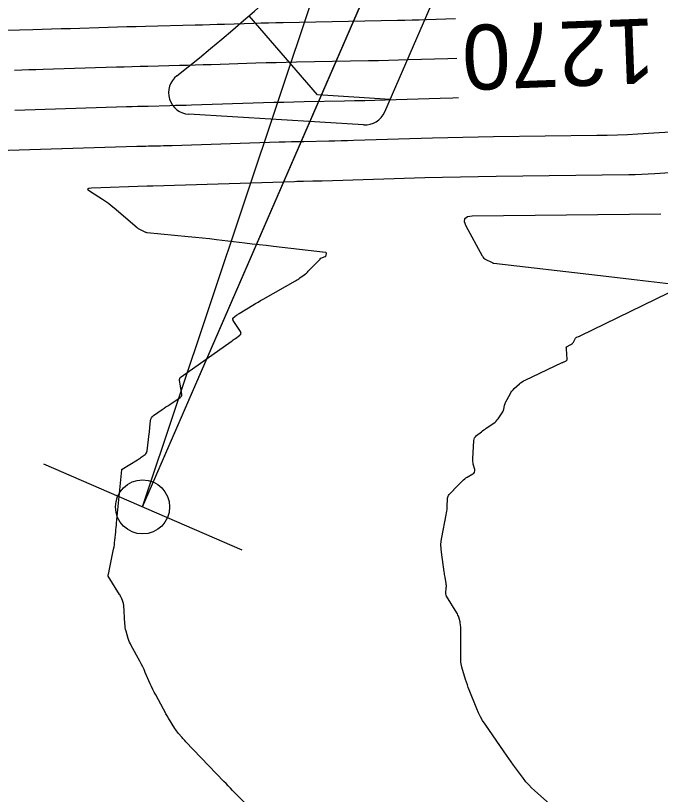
# Model space of a CAD drawing. Extents: x 658976 to 668721, y 639543 to 647196.
# Drawn here: x 661816.1 to 661875.7, y 642445.8 to 642517.8 of the extents above; entities that cross this region are included whole.
import ezdxf

# ---------------------------------------------------------------- set-up
doc = ezdxf.new("R2010")
doc.units = 0
for name, color, linetype in [('Ex_Contour Labels', 7, 'Continuous'), ('Ex_Major Contours', 7, 'Continuous'), ('Ex_Minor Contours', 7, 'Continuous'), ('R_Ramp 15 Degree_Min Ls', 7, 'Continuous'), ('R_Ramp 20 Degree Des Ls', 7, 'Continuous'), ('R_Ramp 20 Degree Des Ls Annot', 7, 'Continuous'), ('R_Ramp 20 Degree Existing Ramp', 7, 'Continuous'), ('R_Ramp 20 Degree_Min Ls', 7, 'Continuous')]:
    doc.layers.add(name, color=color, linetype=linetype)

msp = doc.modelspace()

# ---------------------------------------------------------------- linework, layer by layer
at = {"layer": 'Ex_Major Contours'}
msp.add_lwpolyline([(661815.961, 642512.779), (661816.619, 642512.796), (661817.277, 642512.814), (661817.935, 642512.833), (661818.593, 642512.853), (661825.37, 642513.063), (661826.099, 642513.085), (661826.829, 642513.106), (661827.558, 642513.126), (661828.287, 642513.145), (661831.205, 642513.218), (661831.935, 642513.237), (661832.664, 642513.257), (661833.393, 642513.278), (661834.123, 642513.3), (661838.275, 642513.431), (661839.21, 642513.459), (661840.145, 642513.484), (661841.08, 642513.506), (661842.015, 642513.526), (661848.682, 642513.655), (661849.6, 642513.674), (661850.518, 642513.695), (661851.436, 642513.719), (661852.353, 642513.746), (661856.024, 642513.858), (661856.858, 642513.882)], dxfattribs=at)
at = {"layer": 'Ex_Minor Contours'}
for points in [[(661813.952, 642516.441), (661817.649, 642516.533), (661818.518, 642516.556), (661819.387, 642516.579), (661820.256, 642516.604), (661821.125, 642516.631), (661824.6, 642516.739), (661825.469, 642516.765), (661826.338, 642516.79), (661827.207, 642516.814), (661828.076, 642516.836), (661832.643, 642516.95), (661833.323, 642516.967), (661834.003, 642516.986), (661834.683, 642517.006), (661835.362, 642517.027), (661838.081, 642517.112), (661838.761, 642517.133), (661839.441, 642517.151), (661840.121, 642517.167), (661840.801, 642517.181), (661851.356, 642517.385), (661852.029, 642517.399), (661852.703, 642517.415), (661853.376, 642517.433), (661854.049, 642517.452), (661856.72, 642517.534)], [(661815.988, 642509.073), (661826.318, 642509.394), (661826.818, 642509.409), (661827.319, 642509.423), (661827.82, 642509.437), (661828.321, 642509.45), (661830.324, 642509.5), (661830.824, 642509.513), (661831.325, 642509.526), (661831.826, 642509.541), (661832.327, 642509.556), (661838.978, 642509.765), (661839.913, 642509.793), (661840.849, 642509.819), (661841.784, 642509.841), (661842.72, 642509.86), (661846.462, 642509.933), (661847.398, 642509.952), (661848.333, 642509.974), (661849.268, 642509.999), (661850.204, 642510.026), (661855.308, 642510.182), (661856.47, 642510.215), (661856.995, 642510.227)], [(661813.383, 642505.293), (661827.265, 642505.724), (661827.537, 642505.732), (661827.809, 642505.74), (661828.082, 642505.747), (661828.354, 642505.754), (661829.442, 642505.782), (661829.714, 642505.789), (661829.986, 642505.796), (661830.258, 642505.804), (661830.53, 642505.812), (661840.404, 642506.123), (661840.978, 642506.14), (661841.553, 642506.156), (661842.127, 642506.169), (661842.702, 642506.181), (661844.999, 642506.226), (661845.574, 642506.238), (661846.148, 642506.251), (661846.723, 642506.266), (661847.297, 642506.283), (661854.591, 642506.506), (661855.998, 642506.545), (661857.405, 642506.578), (661858.813, 642506.605), (661860.22, 642506.625), (661869.784, 642506.74), (661870.734, 642506.758), (661871.684, 642506.787), (661872.633, 642506.829), (661873.582, 642506.882), (661878.058, 642507.163)], [(661837.204, 642445.03), (661836.11, 642446.161), (661835.911, 642446.367), (661835.712, 642446.574), (661835.513, 642446.781), (661835.314, 642446.988), (661831.791, 642450.665), (661831.701, 642450.761), (661831.612, 642450.858), (661831.524, 642450.955), (661831.438, 642451.055), (661831.097, 642451.454), (661831.013, 642451.555), (661830.934, 642451.659), (661830.859, 642451.767), (661830.788, 642451.877), (661830.192, 642452.85), (661830.071, 642453.05), (661829.953, 642453.252), (661829.837, 642453.455), (661829.724, 642453.66), (661829.003, 642454.993), (661828.869, 642455.246), (661828.741, 642455.502), (661828.618, 642455.761), (661828.501, 642456.023), (661828.045, 642457.075), (661827.928, 642457.337), (661827.805, 642457.595), (661827.676, 642457.851), (661827.541, 642458.104), (661826.746, 642459.552), (661826.665, 642459.709), (661826.593, 642459.869), (661826.53, 642460.033), (661826.475, 642460.201), (661826.273, 642460.88), (661826.228, 642461.05), (661826.192, 642461.223), (661826.167, 642461.397), (661826.151, 642461.572), (661826.049, 642463.28), (661826.04, 642463.369), (661826.024, 642463.457), (661826.001, 642463.543), (661825.97, 642463.627), (661825.833, 642463.96), (661825.797, 642464.043), (661825.758, 642464.123), (661825.715, 642464.202), (661825.669, 642464.28), (661824.609, 642465.976), (661824.604, 642465.986), (661824.601, 642465.997), (661824.6, 642466.008), (661824.601, 642466.019), (661824.615, 642466.081), (661824.619, 642466.102), (661824.628, 642466.145), (661824.631, 642466.159), (661824.691, 642466.434), (661824.701, 642466.482), (661824.711, 642466.531), (661824.722, 642466.579), (661824.732, 642466.627), (661825.112, 642468.474), (661825.151, 642468.672), (661825.183, 642468.871), (661825.21, 642469.071), (661825.232, 642469.272), (661825.309, 642470.076), (661825.328, 642470.277), (661825.347, 642470.478), (661825.367, 642470.679), (661825.387, 642470.88), (661825.876, 642475.797), (661825.878, 642475.816), (661825.88, 642475.842), (661825.882, 642475.847), (661825.884, 642475.852), (661825.887, 642475.856), (661825.892, 642475.86), (661827.322, 642476.737), (661827.412, 642476.793), (661827.5, 642476.851), (661827.588, 642476.911), (661827.674, 642476.972), (661828.018, 642477.22), (661828.094, 642477.288), (661828.153, 642477.366), (661828.193, 642477.455), (661828.215, 642477.554), (661828.411, 642479.128), (661828.429, 642479.281), (661828.446, 642479.433), (661828.462, 642479.585), (661828.477, 642479.738), (661828.533, 642480.348), (661828.562, 642480.492), (661828.617, 642480.621), (661828.701, 642480.733), (661828.813, 642480.829), (661829.599, 642481.38), (661829.773, 642481.501), (661829.947, 642481.62), (661830.123, 642481.738), (661830.299, 642481.854), (661831.269, 642482.485), (661831.34, 642482.545), (661831.387, 642482.616), (661831.41, 642482.698), (661831.408, 642482.791), (661831.353, 642483.184), (661831.339, 642483.283), (661831.324, 642483.381), (661831.309, 642483.479), (661831.292, 642483.577), (661831.21, 642484.057), (661831.205, 642484.164), (661831.228, 642484.259), (661831.279, 642484.342), (661831.358, 642484.414), (661835.967, 642487.677), (661836.068, 642487.748), (661836.169, 642487.819), (661836.27, 642487.89), (661836.371, 642487.961), (661836.776, 642488.244), (661836.856, 642488.319), (661836.894, 642488.402), (661836.89, 642488.494), (661836.843, 642488.593), (661836.176, 642489.62), (661836.165, 642489.639), (661836.157, 642489.659), (661836.151, 642489.68), (661836.147, 642489.702), (661836.138, 642489.791), (661836.139, 642489.812), (661836.144, 642489.831), (661836.154, 642489.848), (661836.17, 642489.862), (661836.479, 642490.097), (661836.537, 642490.14), (661836.596, 642490.181), (661836.656, 642490.221), (661836.717, 642490.259), (661837.993, 642491.036), (661838.227, 642491.177), (661838.462, 642491.316), (661838.698, 642491.454), (661838.935, 642491.589), (661841.927, 642493.285), (661842.034, 642493.348), (661842.139, 642493.414), (661842.241, 642493.483), (661842.342, 642493.555), (661842.741, 642493.85), (661842.839, 642493.926), (661842.933, 642494.006), (661843.025, 642494.089), (661843.112, 642494.177), (661844.196, 642495.3), (661844.203, 642495.308), (661844.21, 642495.316), (661844.216, 642495.324), (661844.222, 642495.333), (661844.246, 642495.367), (661844.253, 642495.375), (661844.26, 642495.382), (661844.268, 642495.387), (661844.278, 642495.391), (661844.663, 642495.526), (661844.699, 642495.544), (661844.727, 642495.569), (661844.746, 642495.601), (661844.756, 642495.641), (661844.78, 642495.812), (661844.78, 642495.851), (661844.767, 642495.879), (661844.743, 642495.899), (661844.706, 642495.908), (661839.888, 642496.461), (661839.231, 642496.536), (661838.574, 642496.612), (661837.917, 642496.689), (661837.26, 642496.766), (661834.615, 642497.079), (661833.967, 642497.153), (661833.319, 642497.225), (661832.67, 642497.293), (661832.021, 642497.358), (661828.228, 642497.726), (661828.178, 642497.733), (661828.13, 642497.745), (661828.083, 642497.762), (661828.037, 642497.783), (661827.475, 642498.076), (661827.427, 642498.102), (661827.381, 642498.132), (661827.336, 642498.164), (661827.293, 642498.198), (661825.154, 642500.009), (661824.898, 642500.219), (661824.635, 642500.42), (661824.367, 642500.613), (661824.091, 642500.797), (661822.977, 642501.515), (661822.775, 642501.674), (661822.725, 642501.79), (661822.828, 642501.864), (661823.083, 642501.895), (661828.213, 642502.054), (661828.256, 642502.056), (661828.3, 642502.057), (661828.343, 642502.058), (661828.387, 642502.059), (661828.56, 642502.063), (661828.604, 642502.065), (661828.647, 642502.066), (661828.691, 642502.067), (661828.734, 642502.068), (661841.83, 642502.48), (661842.043, 642502.487), (661842.257, 642502.492), (661842.47, 642502.497), (661842.683, 642502.502), (661843.537, 642502.518), (661843.75, 642502.523), (661843.964, 642502.528), (661844.177, 642502.533), (661844.39, 642502.54), (661853.874, 642502.829), (661855.526, 642502.876), (661857.178, 642502.915), (661858.83, 642502.946), (661860.482, 642502.97), (661872.746, 642503.117), (661873.343, 642503.128), (661873.94, 642503.147), (661874.537, 642503.173), (661875.133, 642503.206), (661877.946, 642503.383)], [(661877.714, 642492.856), (661873.004, 642493.402), (661872.219, 642493.493), (661871.433, 642493.584), (661870.648, 642493.675), (661869.862, 642493.767), (661860.264, 642494.885), (661860.252, 642494.887), (661860.24, 642494.89), (661860.229, 642494.894), (661860.218, 642494.9), (661860.176, 642494.924), (661860.165, 642494.929), (661860.154, 642494.935), (661860.144, 642494.941), (661860.133, 642494.946), (661859.485, 642495.262), (661859.456, 642495.278), (661859.43, 642495.297), (661859.406, 642495.318), (661859.385, 642495.342), (661859.302, 642495.444), (661859.282, 642495.47), (661859.263, 642495.497), (661859.246, 642495.525), (661859.229, 642495.553), (661857.707, 642498.328), (661857.548, 642498.741), (661857.588, 642499.039), (661857.828, 642499.22), (661858.266, 642499.285), (661875.707, 642499.494)], [(661865.444, 642444.892), (661864.029, 642446.141), (661863.749, 642446.401), (661863.485, 642446.674), (661863.236, 642446.96), (661863.001, 642447.261), (661862.092, 642448.489), (661861.866, 642448.797), (661861.643, 642449.107), (661861.423, 642449.419), (661861.205, 642449.733), (661859.447, 642452.297), (661859.231, 642452.631), (661859.034, 642452.976), (661858.856, 642453.331), (661858.697, 642453.697), (661857.992, 642455.453), (661857.9, 642455.688), (661857.814, 642455.925), (661857.733, 642456.164), (661857.657, 642456.405), (661857.313, 642457.546), (661857.272, 642457.702), (661857.242, 642457.859), (661857.223, 642458.018), (661857.215, 642458.178), (661857.205, 642458.824), (661857.202, 642458.986), (661857.201, 642459.147), (661857.2, 642459.308), (661857.199, 642459.47), (661857.199, 642461.292), (661857.195, 642461.403), (661857.184, 642461.514), (661857.166, 642461.623), (661857.14, 642461.732), (661857.022, 642462.164), (661856.988, 642462.27), (661856.948, 642462.374), (661856.9, 642462.474), (661856.845, 642462.571), (661855.886, 642464.129), (661855.875, 642464.149), (661855.866, 642464.17), (661855.859, 642464.192), (661855.854, 642464.214), (661855.832, 642464.345), (661855.83, 642464.351), (661855.827, 642464.356), (661855.821, 642464.366), (661855.82, 642464.369), (661855.819, 642464.371), (661855.818, 642464.374), (661855.819, 642464.377), (661855.87, 642464.918), (661855.876, 642465.009), (661855.876, 642465.1), (661855.87, 642465.191), (661855.857, 642465.281), (661855.759, 642465.865), (661855.738, 642465.993), (661855.718, 642466.121), (661855.698, 642466.248), (661855.679, 642466.376), (661855.416, 642468.177), (661855.38, 642468.519), (661855.374, 642468.861), (661855.398, 642469.202), (661855.45, 642469.542), (661855.868, 642471.652), (661855.899, 642471.822), (661855.923, 642471.993), (661855.941, 642472.165), (661855.953, 642472.337), (661855.994, 642473.171), (661856.008, 642473.269), (661856.038, 642473.359), (661856.084, 642473.443), (661856.147, 642473.519), (661856.569, 642473.948), (661856.571, 642473.951), (661856.573, 642473.954), (661856.574, 642473.958), (661856.574, 642473.961), (661856.575, 642473.977), (661856.576, 642473.981), (661856.577, 642473.984), (661856.579, 642473.987), (661856.581, 642473.99), (661857.355, 642474.784), (661857.459, 642474.883), (661857.57, 642474.975), (661857.686, 642475.059), (661857.808, 642475.135), (661858.336, 642475.439), (661858.43, 642475.511), (661858.489, 642475.599), (661858.511, 642475.702), (661858.497, 642475.82), (661858.368, 642476.323), (661858.341, 642476.45), (661858.323, 642476.577), (661858.316, 642476.705), (661858.319, 642476.835), (661858.421, 642478.506), (661858.442, 642478.641), (661858.49, 642478.763), (661858.563, 642478.871), (661858.662, 642478.966), (661859.108, 642479.319), (661859.221, 642479.406), (661859.335, 642479.492), (661859.45, 642479.574), (661859.567, 642479.655), (661860.269, 642480.13), (661860.382, 642480.215), (661860.486, 642480.31), (661860.58, 642480.414), (661860.665, 642480.527), (661861.043, 642481.088), (661861.089, 642481.164), (661861.128, 642481.244), (661861.159, 642481.326), (661861.181, 642481.413), (661861.257, 642481.764), (661861.279, 642481.851), (661861.306, 642481.935), (661861.34, 642482.017), (661861.38, 642482.098), (661861.764, 642482.813), (661861.846, 642482.95), (661861.937, 642483.079), (661862.039, 642483.2), (661862.152, 642483.313), (661862.623, 642483.748), (661862.744, 642483.851), (661862.872, 642483.945), (661863.007, 642484.028), (661863.149, 642484.102), (661866.582, 642485.723), (661866.628, 642485.745), (661866.674, 642485.765), (661866.72, 642485.786), (661866.766, 642485.805), (661866.951, 642485.884), (661866.991, 642485.907), (661867.019, 642485.938), (661867.035, 642485.977), (661867.038, 642486.023), (661866.991, 642487.007), (661866.99, 642487.023), (661866.988, 642487.039), (661866.985, 642487.055), (661866.981, 642487.07), (661866.963, 642487.133), (661866.961, 642487.147), (661866.963, 642487.16), (661866.971, 642487.171), (661866.983, 642487.179), (661867.393, 642487.399), (661867.461, 642487.442), (661867.521, 642487.493), (661867.573, 642487.552), (661867.616, 642487.619), (661867.812, 642487.974), (661867.835, 642488.008), (661867.863, 642488.036), (661867.895, 642488.058), (661867.933, 642488.074), (661868.094, 642488.126), (661868.134, 642488.14), (661868.173, 642488.155), (661868.212, 642488.172), (661868.251, 642488.19), (661877.55, 642492.741)]]:
    msp.add_lwpolyline(points, dxfattribs=at)
at = {"layer": 'R_Ramp 15 Degree_Min Ls'}
msp.add_line((661827.791, 642472.376), (661906.684, 642708.782), dxfattribs=at)
msp.add_circle((661827.791, 642472.376), 2.5, dxfattribs=at)
at = {"layer": 'R_Ramp 20 Degree Des Ls'}
for p, q in [((661850.183, 642508.909), (661864.027, 642540.817)), ((661843.96, 642510.471), (661837.647, 642517.802)), ((661850.684, 642510.065), (661843.96, 642510.471)), ((661848.227, 642507.709), (661832.073, 642508.684))]:
    msp.add_line(p, q, dxfattribs=at)
for centre, radius, start, end in [((661734.105, 642635.819), 157, 308.09086, 323.66618), ((661832.194, 642510.68), 2, 128.09086, 266.54523), ((661848.348, 642509.705), 2, 266.54523, 336.54523)]:
    msp.add_arc(centre, radius, start, end, dxfattribs=at)
at = {"layer": 'R_Ramp 20 Degree Des Ls Annot'}
msp.add_line((661827.791, 642472.376), (661939.239, 642729.242), dxfattribs=at)
msp.add_lwpolyline([(661818.618, 642476.356), (661836.965, 642468.396)], dxfattribs=at)
msp.add_lwpolyline([(661818.618, 642476.356), (661836.965, 642468.396)], dxfattribs=at)
msp.add_circle((661827.791, 642472.376), 2.5, dxfattribs=at)
at = {"layer": 'R_Ramp 20 Degree Existing Ramp'}
msp.add_line((661827.791, 642472.376), (661940.35, 642731.802), dxfattribs=at)
msp.add_circle((661827.791, 642472.376), 2.5, dxfattribs=at)
at = {"layer": 'R_Ramp 20 Degree_Min Ls'}
for p, q in [((661850.183, 642508.909), (661864.027, 642540.817)), ((661843.96, 642510.471), (661837.647, 642517.802)), ((661850.684, 642510.065), (661843.96, 642510.471)), ((661848.227, 642507.709), (661832.073, 642508.684))]:
    msp.add_line(p, q, dxfattribs=at)
for centre, radius, start, end in [((661734.105, 642635.819), 157, 308.09086, 323.66618), ((661832.194, 642510.68), 2, 128.09086, 266.54523), ((661848.348, 642509.705), 2, 266.54523, 336.54523)]:
    msp.add_arc(centre, radius, start, end, dxfattribs=at)

# ---------------------------------------------------------------- texts
at = {"layer": 'Ex_Contour Labels'}
msp.add_text('1270', height=6, rotation=182.15364, dxfattribs=at).set_placement((661875.065, 642517.568))

doc.saveas('drawing.dxf')
